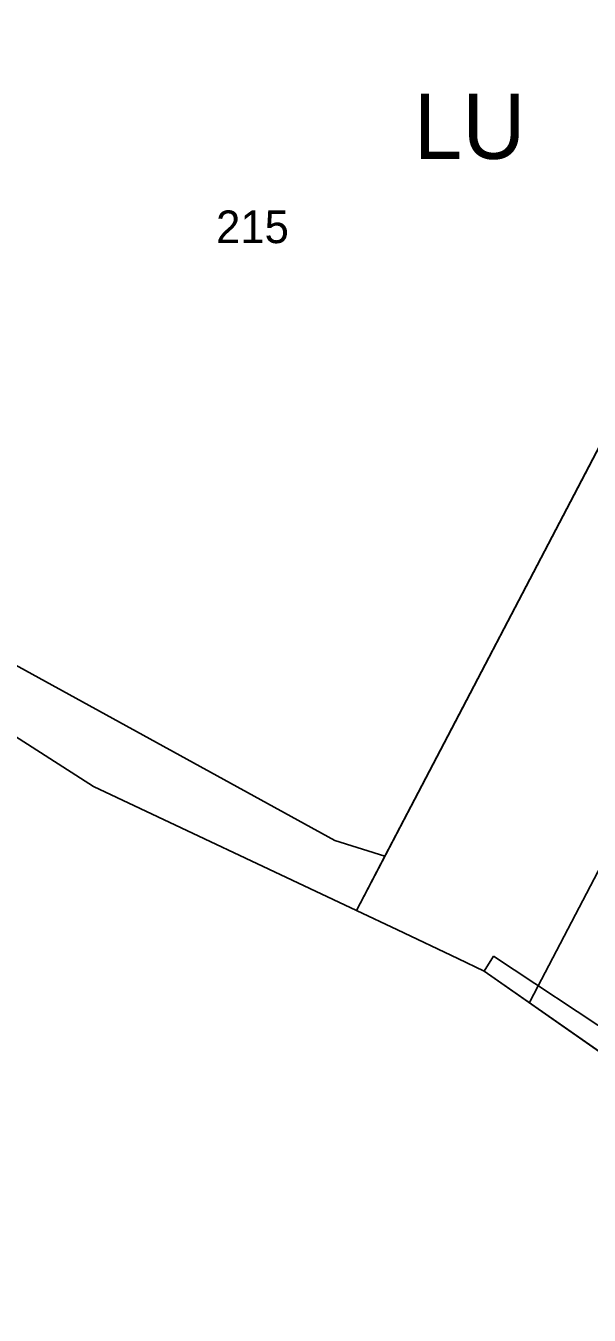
# Model space of a CAD drawing. Extents: x -690419 to -685080, y -987825 to -981190.
# Drawn here: x -688782.8 to -688696.5, y -986016.3 to -985818.7 of the extents above; entities that cross this region are included whole.
import ezdxf

# ---------------------------------------------------------------- set-up
doc = ezdxf.new("R2010")
doc.units = 0
for name, color, linetype in [('BPEJ (S) - hranice', 7, 'Continuous'), ('BPEJ I-II ochrana', 7, 'Continuous'), ('Hranice řešeného území (S)', 7, 'Continuous'), ('Katastrální území (S) - hranice', 7, 'Continuous'), ('Lesy hospodářské', 7, 'Continuous'), ('OP lesa 30 m (S)', 7, 'Continuous'), ('Plochy lesní všeobecné LU (S)', 7, 'Continuous'), ('Plochy zemědělské všeobecné AU (S)', 7, 'Continuous'), ('Regulacni bloky_ID', 7, 'Continuous'), ('Regulační bloky STABILIZOVANÉ (S)', 7, 'Continuous'), ('Regulační kódy STABILIZOVANÉ (S)', 7, 'Continuous')]:
    doc.layers.add(name, color=color, linetype=linetype)

msp = doc.modelspace()

# ---------------------------------------------------------------- linework, layer by layer
at = {"layer": 'BPEJ (S) - hranice'}
for points in [[(-688663.52, -985695.96), (-688665.69, -985698.33), (-688671.74, -985704.92), (-688706.72, -985752.18), (-688704.64, -985753.21), (-688706.5, -985755.5), (-688705.5, -985758), (-688682, -985767.5), (-688635.89, -985792.48), (-688642.3, -985804.85), (-688688.58, -985870.89), (-688727.8, -985945.93), (-688735.5, -985943.5), (-688836.5, -985888), (-688843.42, -985886.76)], [(-688843.42, -985886.76), (-688836.5, -985888), (-688735.5, -985943.5), (-688727.8, -985945.93), (-688688.58, -985870.89), (-688642.3, -985804.85), (-688635.89, -985792.48), (-688682, -985767.5), (-688705.5, -985758), (-688706.5, -985755.5), (-688704.64, -985753.21), (-688706.72, -985752.18), (-688671.74, -985704.92), (-688665.69, -985698.33), (-688663.52, -985695.96)], [(-688844.57, -985889.09), (-688800.67, -985917.17), (-688772.43, -985935.24), (-688732.14, -985954.23), (-688725.9, -985957.19), (-688716.62, -985961.59), (-688712.58, -985963.51), (-688686.1, -985982.07), (-688681.44, -985984.82), (-688671.35, -985990.78), (-688651.63, -986002.42), (-688666.1, -986026.28), (-688671.85, -986034.81), (-688677.38, -986042.59), (-688691.03, -986061.81), (-688700.3, -986078.76), (-688713.15, -986103.76), (-688715.01, -986110.7)]]:
    msp.add_lwpolyline(points, dxfattribs=at)
at = {"layer": 'BPEJ I-II ochrana'}
for p, q in [((-688727.8, -985945.93), (-688732.14, -985954.23)), ((-688732.14, -985954.23), (-688725.9, -985957.19)), ((-688725.9, -985957.19), (-688716.62, -985961.59)), ((-688716.62, -985961.59), (-688712.58, -985963.51)), ((-688712.58, -985963.51), (-688711.19, -985961.22)), ((-688711.19, -985961.22), (-688682.48, -985980.26))]:
    msp.add_line(p, q, dxfattribs=at)
msp.add_lwpolyline([(-688642.3, -985804.85), (-688688.58, -985870.89), (-688727.8, -985945.93), (-688727.8, -985945.93)], dxfattribs=at)
at = {"layer": 'Hranice řešeného území (S)'}
msp.add_lwpolyline([(-688666.1, -986026.28), (-688651.63, -986002.42), (-688671.35, -985990.78), (-688681.44, -985984.82), (-688686.1, -985982.07), (-688712.58, -985963.51), (-688716.62, -985961.59), (-688725.9, -985957.19), (-688732.14, -985954.23), (-688772.43, -985935.24), (-688800.67, -985917.17)], dxfattribs=at)
at = {"layer": 'Katastrální území (S) - hranice'}
msp.add_lwpolyline([(-688800.67, -985917.17), (-688772.43, -985935.24), (-688732.14, -985954.23), (-688725.9, -985957.19), (-688716.62, -985961.59), (-688712.58, -985963.51), (-688686.1, -985982.07), (-688681.44, -985984.82), (-688671.35, -985990.78), (-688651.63, -986002.42), (-688666.1, -986026.28)], dxfattribs=at)
at = {"layer": 'Lesy hospodářské'}
msp.add_lwpolyline([(-688706.72, -985752.18), (-688633.8, -985788.45), (-688642.3, -985804.85), (-688672.21, -985847.53), (-688688.58, -985870.89), (-688716.48, -985924.28), (-688732.14, -985954.23), (-688772.43, -985935.24), (-688800.67, -985917.17), (-688838.05, -985897.17), (-688864.68, -985889.19), (-688891.46, -985881.16), (-688862.65, -985838.67), (-688815.6, -985775.76), (-688767.3, -985770.6), (-688725.62, -985755.69), (-688719.74, -985763.51)], close=True, dxfattribs=at)
at = {"layer": 'OP lesa 30 m (S)'}
msp.add_lwpolyline([(-688705.55, -985968.13), (-688662.89, -985886.51), (-688617.73, -985822.07)], dxfattribs=at)
msp.add_arc((-688732.14, -985954.23), 30, 331.918, 332.4049, dxfattribs=at)
at = {"layer": 'Plochy lesní všeobecné LU (S)'}
msp.add_lwpolyline([(-688826.87, -985863.54), (-688819.38, -985853.06), (-688803.29, -985826.72), (-688790.22, -985813.59), (-688753.65, -985787.69), (-688719.74, -985763.51), (-688706.72, -985752.18), (-688633.8, -985788.45), (-688642.3, -985804.85), (-688688.58, -985870.89), (-688732.14, -985954.23), (-688772.43, -985935.24), (-688800.67, -985917.17), (-688844.57, -985889.09), (-688839.49, -985878.83)], close=True, dxfattribs=at)
at = {"layer": 'Plochy zemědělské všeobecné AU (S)'}
for p, q in [((-688732.14, -985954.23), (-688688.58, -985870.89)), ((-688725.9, -985957.19), (-688732.14, -985954.23)), ((-688716.62, -985961.59), (-688725.9, -985957.19)), ((-688712.58, -985963.51), (-688716.62, -985961.59)), ((-688686.1, -985982.07), (-688712.58, -985963.51))]:
    msp.add_line(p, q, dxfattribs=at)
at = {"layer": 'Regulační bloky STABILIZOVANÉ (S)'}
for p, q in [((-688732.14, -985954.23), (-688688.58, -985870.89)), ((-688725.9, -985957.19), (-688732.14, -985954.23)), ((-688716.62, -985961.59), (-688725.9, -985957.19)), ((-688712.58, -985963.51), (-688716.62, -985961.59)), ((-688686.1, -985982.07), (-688712.58, -985963.51))]:
    msp.add_line(p, q, dxfattribs=at)
msp.add_lwpolyline([(-688826.87, -985863.54), (-688819.38, -985853.06), (-688803.29, -985826.72), (-688790.22, -985813.59), (-688753.65, -985787.69), (-688719.74, -985763.51), (-688706.72, -985752.18), (-688633.8, -985788.45), (-688642.3, -985804.85), (-688688.58, -985870.89), (-688732.14, -985954.23), (-688772.43, -985935.24), (-688800.67, -985917.17), (-688844.57, -985889.09), (-688839.49, -985878.83)], close=True, dxfattribs=at)

# ---------------------------------------------------------------- texts
at = {"layer": 'Regulacni bloky_ID'}
msp.add_text('215', height=5, dxfattribs=at).set_placement((-688753.67, -985851.96))
at = {"layer": 'Regulační kódy STABILIZOVANÉ (S)'}
msp.add_text('LU', height=10, dxfattribs=at).set_placement((-688723.38, -985839.05))

doc.saveas('drawing.dxf')
